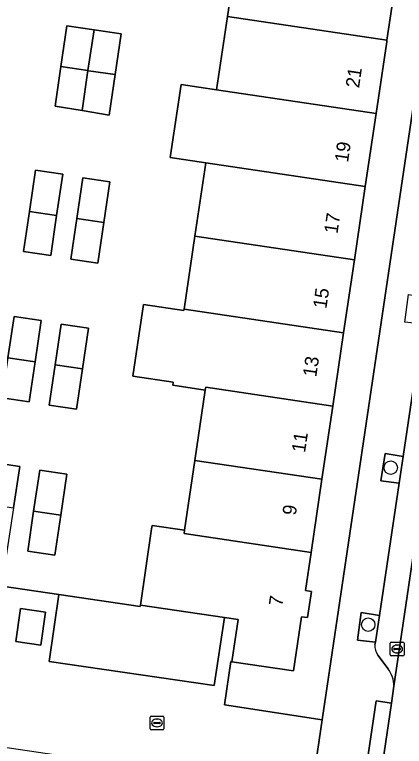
# Model space of a CAD drawing. Extents: x 164148 to 165261, y 382513 to 383432.
# Drawn here: x 164302.9 to 164331.4, y 382925.3 to 382978.7 of the extents above; entities that cross this region are included whole.
import ezdxf

# ---------------------------------------------------------------- set-up
doc = ezdxf.new("R2010")
doc.units = 0
for name, color, linetype in [('IMGEO_Boom', 7, 'Continuous'), ('IMGEO_Erf', 7, 'Continuous'), ('IMGEO_Groenvoorziening', 7, 'Continuous'), ('IMGEO_Kolk', 7, 'Continuous'), ('IMGEO_Lage_trafo', 7, 'Continuous'), ('IMGEO_Pand', 7, 'Continuous'), ('IMGEO_Pand_nummerreeks', 7, 'Continuous'), ('IMGEO_Parkeervlak_open', 7, 'Continuous'), ('IMGEO_Rijbaan_lokaal_open', 7, 'Continuous'), ('IMGEO_Voetpad_open', 7, 'Continuous')]:
    doc.layers.add(name, color=color, linetype=linetype)

msp = doc.modelspace()

# ---------------------------------------------------------------- linework, layer by layer
at = {"layer": 'IMGEO_Boom'}
for centre in [(164330.362, 382945.609), (164328.715, 382934.147)]:
    msp.add_circle(centre, 0.489, dxfattribs=at)
at = {"layer": 'IMGEO_Erf'}
for points in [[(164330.877, 382982.159), (164330.086, 382976.818), (164330.067, 382976.687), (164329.295, 382971.476), (164328.504, 382966.134), (164327.713, 382960.793), (164326.921, 382955.451), (164326.13, 382950.109), (164325.339, 382944.768), (164324.547, 382939.426), (164324.133, 382936.628), (164324.572, 382936.56), (164324.293, 382934.661), (164323.844, 382934.724), (164323.258, 382930.771), (164318.755, 382931.441), (164318.672, 382931.453), (164318.229, 382928.302), (164325.346, 382927.185), (164331.117, 382966.047), (164338.115, 383013.045)], [(164301.982, 382936.949), (164306.127, 382936.338), (164312.06, 382935.462), (164312.077, 382935.58), (164312.899, 382941.152), (164312.934, 382941.392), (164315.309, 382941.042), (164316.061, 382946.143), (164316.818, 382951.278), (164314.443, 382951.628), (164314.474, 382951.837), (164314.477, 382951.858), (164311.521, 382952.297), (164312.296, 382957.516), (164315.252, 382957.076), (164315.267, 382957.178), (164316.061, 382962.52), (164316.854, 382967.861), (164314.262, 382968.245), (164315.055, 382973.587), (164317.647, 382973.203), (164318.44, 382978.544), (164319.233, 382983.885)]]:
    msp.add_lwpolyline(points, dxfattribs=at)
for points in [[(164308.693, 382977.568), (164310.672, 382977.272), (164310.231, 382974.302), (164309.793, 382971.351), (164307.812, 382971.681), (164305.849, 382972.009), (164306.274, 382974.888), (164306.713, 382977.864)], [(164306.4, 382967.032), (164305.956, 382964.018), (164305.526, 382961.101), (164303.547, 382961.402), (164303.976, 382964.311), (164304.421, 382967.329)], [(164307.43, 382963.799), (164307.866, 382966.77), (164309.847, 382966.479), (164309.411, 382963.506), (164308.977, 382960.548), (164306.996, 382960.838)], [(164302.401, 382953.626), (164302.846, 382956.647), (164304.825, 382956.347), (164304.381, 382953.333), (164303.951, 382950.417), (164301.972, 382950.716)], [(164308.279, 382955.802), (164307.839, 382952.82), (164307.403, 382949.87), (164305.422, 382950.163), (164305.858, 382953.114), (164306.299, 382956.092)], [(164300.83, 382942.968), (164301.287, 382945.988), (164303.266, 382945.688), (164302.809, 382942.668), (164301.965, 382937.092), (164298.804, 382937.554), (164299.65, 382943.146)], [(164304.279, 382942.43), (164304.723, 382945.431), (164306.704, 382945.138), (164306.26, 382942.136), (164305.829, 382939.217), (164303.847, 382939.507)]]:
    msp.add_lwpolyline(points, close=True, dxfattribs=at)
at = {"layer": 'IMGEO_Groenvoorziening'}
for points in [[(164331.264, 382946.433), (164329.946, 382946.65), (164329.638, 382944.637), (164330.972, 382944.473)], [(164329.534, 382934.825), (164328.204, 382935.035), (164327.93, 382933.022), (164329.242, 382932.867)]]:
    msp.add_lwpolyline(points, close=True, dxfattribs=at)
at = {"layer": 'IMGEO_Kolk'}
for p, q in [((164330.332, 382931.941), (164330.332, 382932.793)), ((164330.407, 382932.867), (164331.259, 382932.867)), ((164330.591, 382932.361), (164330.591, 382932.373)), ((164330.634, 382932.41), (164331.032, 382932.41)), ((164330.82, 382932.647), (164330.845, 382932.647)), ((164331.075, 382932.373), (164331.075, 382932.361)), ((164331.333, 382932.793), (164331.333, 382931.941)), ((164331.259, 382931.867), (164330.407, 382931.867)), ((164331.029, 382932.324), (164330.631, 382932.324)), ((164330.843, 382932.087), (164330.818, 382932.087)), ((164312.788, 382926.544), (164312.788, 382927.396)), ((164312.863, 382927.47), (164313.715, 382927.47)), ((164313.276, 382927.25), (164313.301, 382927.25)), ((164313.789, 382927.396), (164313.789, 382926.544)), ((164313.047, 382926.964), (164313.047, 382926.976)), ((164313.485, 382926.927), (164313.087, 382926.927)), ((164313.09, 382927.013), (164313.488, 382927.013)), ((164313.299, 382926.69), (164313.274, 382926.69)), ((164313.531, 382926.976), (164313.531, 382926.964)), ((164313.715, 382926.47), (164312.863, 382926.47))]:
    msp.add_line(p, q, dxfattribs=at)
for points in [[(164330.332, 382931.941), (164330.332, 382932.793)], [(164330.407, 382932.867), (164331.259, 382932.867)], [(164331.333, 382932.793), (164331.333, 382931.941)], [(164331.259, 382931.867), (164330.407, 382931.867)], [(164312.788, 382926.544), (164312.788, 382927.396)], [(164312.863, 382927.47), (164313.715, 382927.47)], [(164313.789, 382927.396), (164313.789, 382926.544)], [(164313.715, 382926.47), (164312.863, 382926.47)]]:
    msp.add_lwpolyline(points, dxfattribs=at)
for centre, radius, start, end in [((164330.409, 382932.791), 0.0765, 91.552, 178.448), ((164330.409, 382932.791), 0.0765, 91.552, 178.448), ((164330.631, 382932.37), 0.0403, 85.8775, 175.7526), ((164331.036, 382932.372), 0.0386, 1.7309, 96.639), ((164331.257, 382932.791), 0.0765, 1.552, 88.448), ((164331.257, 382932.791), 0.0765, 1.552, 88.448), ((164330.409, 382931.943), 0.0765, 181.552, 268.448), ((164330.409, 382931.943), 0.0765, 181.552, 268.448), ((164330.628, 382932.36), 0.0366, 178.938, 274.7102), ((164331.032, 382932.367), 0.043, 264.8664, 352.4533), ((164331.257, 382931.943), 0.0765, 271.552, 358.448), ((164331.257, 382931.943), 0.0765, 271.552, 358.448), ((164312.865, 382927.394), 0.0765, 91.552, 178.448), ((164312.865, 382927.394), 0.0765, 91.552, 178.448), ((164313.713, 382927.394), 0.0765, 1.552, 88.448), ((164313.713, 382927.394), 0.0765, 1.552, 88.448), ((164312.865, 382926.546), 0.0765, 181.552, 268.448), ((164312.865, 382926.546), 0.0765, 181.552, 268.448), ((164313.087, 382926.973), 0.0403, 85.8775, 175.7526), ((164313.084, 382926.963), 0.0366, 178.938, 274.7102), ((164313.488, 382926.97), 0.043, 264.8664, 352.4533), ((164313.492, 382926.975), 0.0386, 1.7309, 96.639), ((164313.713, 382926.546), 0.0765, 271.552, 358.448), ((164313.713, 382926.546), 0.0765, 271.552, 358.448)]:
    msp.add_arc(centre, radius, start, end, dxfattribs=at)
for centre, major_axis, ratio, start_param, end_param in [((164330.819, 382932.367), (-0.387, 0.002), 0.722429, 4.712389, 7.853982), ((164330.844, 382932.367), (-0.39, 0.002), 0.717154, 1.570796, 4.712389), ((164313.275, 382926.97), (-0.387, 0.002), 0.722429, 4.712389, 7.853982), ((164313.3, 382926.97), (-0.39, 0.002), 0.717154, 1.570796, 4.712389)]:
    msp.add_ellipse(centre, major_axis=major_axis, ratio=ratio, start_param=start_param, end_param=end_param, dxfattribs=at)
at = {"layer": 'IMGEO_Lage_trafo'}
msp.add_lwpolyline([(164305.146, 382935.064), (164303.322, 382935.333), (164302.968, 382932.922), (164304.801, 382932.657)], close=True, dxfattribs=at)
at = {"layer": 'IMGEO_Pand'}
for points in [[(164330.877, 382982.159), (164319.233, 382983.885), (164318.44, 382978.544), (164330.086, 382976.818)], [(164330.067, 382976.687), (164330.086, 382976.818), (164318.44, 382978.544), (164317.647, 382973.203), (164329.295, 382971.476)], [(164308.693, 382977.568), (164306.713, 382977.864), (164306.274, 382974.888), (164308.248, 382974.596)], [(164310.672, 382977.272), (164308.693, 382977.568), (164308.248, 382974.596), (164308.287, 382974.59), (164310.231, 382974.302)], [(164308.248, 382974.596), (164306.274, 382974.888), (164305.849, 382972.009), (164307.812, 382971.681)], [(164310.231, 382974.302), (164308.287, 382974.59), (164308.248, 382974.596), (164307.812, 382971.681), (164309.793, 382971.351)], [(164329.295, 382971.476), (164317.647, 382973.203), (164315.055, 382973.587), (164314.262, 382968.245), (164316.854, 382967.861), (164328.504, 382966.134)], [(164328.504, 382966.134), (164316.854, 382967.861), (164316.061, 382962.52), (164327.713, 382960.793)], [(164306.4, 382967.032), (164304.421, 382967.329), (164303.976, 382964.311), (164305.956, 382964.018)], [(164307.43, 382963.799), (164309.411, 382963.506), (164309.847, 382966.479), (164307.866, 382966.77)], [(164305.956, 382964.018), (164303.976, 382964.311), (164303.547, 382961.402), (164305.526, 382961.101)], [(164309.411, 382963.506), (164307.43, 382963.799), (164306.996, 382960.838), (164308.977, 382960.548)], [(164327.713, 382960.793), (164316.061, 382962.52), (164315.267, 382957.178), (164326.921, 382955.451)], [(164326.921, 382955.451), (164315.267, 382957.178), (164315.252, 382957.076), (164312.296, 382957.516), (164311.521, 382952.297), (164314.477, 382951.858), (164314.474, 382951.837), (164314.443, 382951.628), (164316.818, 382951.278), (164316.849, 382951.485), (164326.13, 382950.109)], [(164304.825, 382956.347), (164302.846, 382956.647), (164302.401, 382953.626), (164304.381, 382953.333)], [(164305.858, 382953.114), (164307.839, 382952.82), (164308.279, 382955.802), (164306.299, 382956.092)], [(164304.381, 382953.333), (164302.401, 382953.626), (164301.972, 382950.716), (164303.951, 382950.417)], [(164307.839, 382952.82), (164305.858, 382953.114), (164305.422, 382950.163), (164307.403, 382949.87)], [(164326.13, 382950.109), (164316.849, 382951.485), (164316.818, 382951.278), (164316.061, 382946.143), (164325.339, 382944.768)], [(164301.287, 382945.988), (164300.83, 382942.968), (164302.809, 382942.668), (164303.266, 382945.688)], [(164325.339, 382944.768), (164316.061, 382946.143), (164315.309, 382941.042), (164315.273, 382940.8), (164324.547, 382939.426)], [(164306.704, 382945.138), (164304.723, 382945.431), (164304.279, 382942.43), (164306.26, 382942.136)], [(164306.26, 382942.136), (164304.279, 382942.43), (164303.847, 382939.507), (164305.829, 382939.217)], [(164324.547, 382939.426), (164315.273, 382940.8), (164315.309, 382941.042), (164312.934, 382941.392), (164312.899, 382941.152), (164312.077, 382935.58), (164318.21, 382934.662), (164319.207, 382934.513), (164318.755, 382931.441), (164323.258, 382930.771), (164323.844, 382934.724), (164324.293, 382934.661), (164324.572, 382936.56), (164324.133, 382936.628)]]:
    msp.add_lwpolyline(points, close=True, dxfattribs=at)
at = {"layer": 'IMGEO_Parkeervlak_open'}
for points in [[(164340.526, 383008.798), (164339.705, 383003.262), (164339.408, 383001.26), (164338.026, 382991.946), (164337.732, 382989.961), (164336.401, 382980.987), (164336.099, 382978.955), (164335.527, 382975.099), (164334.674, 382969.349), (164334.382, 382967.382), (164333.34, 382960.358), (164332.994, 382958.039), (164332.703, 382956.085), (164331.264, 382946.433), (164330.972, 382944.473), (164329.534, 382934.825), (164329.242, 382932.867), (164329.213, 382932.674)], [(164330.581, 382929.652), (164337.289, 382974.851)], [(164329.414, 382931.92), (164330.167, 382930.911)]]:
    msp.add_lwpolyline(points, dxfattribs=at)
msp.add_lwpolyline([(164318.21, 382934.662), (164312.077, 382935.58), (164312.06, 382935.462), (164306.127, 382936.338), (164305.414, 382931.455), (164317.472, 382929.7)], close=True, dxfattribs=at)
for centre, radius, start, end in [((164330.357, 382932.575), 1.148, 175.0603, 214.7931), ((164328.641, 382929.712), 1.941, 358.2377, 38.1674)]:
    msp.add_arc(centre, radius, start, end, dxfattribs=at)
at = {"layer": 'IMGEO_Rijbaan_lokaal_open'}
for points in [[(164342.663, 383011.12), (164337.289, 382974.851), (164330.581, 382929.652), (164330.414, 382928.426), (164329.243, 382920.501), (164328.937, 382918.431), (164328.901, 382918.214)], [(164301.836, 382925.251), (164316.467, 382923.089), (164315.762, 382918.213), (164316.783, 382918.063), (164317.243, 382921.176), (164317.135, 382921.192), (164317.624, 382924.319), (164324.759, 382923.231), (164325.346, 382927.185), (164318.229, 382928.302), (164318.672, 382931.453), (164318.755, 382931.441), (164319.207, 382934.513), (164318.21, 382934.662), (164317.472, 382929.7), (164305.414, 382931.455), (164306.127, 382936.338), (164301.982, 382936.949)]]:
    msp.add_lwpolyline(points, dxfattribs=at)
msp.add_lwpolyline([(164302.968, 382932.922), (164303.322, 382935.333), (164305.146, 382935.064), (164304.801, 382932.657)], close=True, dxfattribs=at)
at = {"layer": 'IMGEO_Voetpad_open'}
for points in [[(164338.115, 383013.045), (164331.117, 382966.047), (164325.346, 382927.185), (164324.759, 382923.231), (164321.32, 382900.074), (164321.295, 382899.905), (164321.25, 382899.601), (164323.248, 382899.3), (164323.02, 382897.674), (164322.093, 382891.527), (164321.073, 382884.763)], [(164329.213, 382932.674), (164329.242, 382932.867), (164327.93, 382933.022), (164328.204, 382935.035), (164329.534, 382934.825), (164330.972, 382944.473), (164329.638, 382944.637), (164329.946, 382946.65), (164331.264, 382946.433), (164332.703, 382956.085), (164331.386, 382956.233), (164331.67, 382958.244), (164332.994, 382958.039), (164333.34, 382960.358), (164334.382, 382967.382), (164333.044, 382967.547), (164333.352, 382969.557), (164334.674, 382969.349), (164335.527, 382975.099), (164336.099, 382978.955)], [(164330.167, 382930.911), (164329.414, 382931.92)], [(164328.901, 382918.214), (164328.937, 382918.431), (164329.243, 382920.501), (164328.139, 382920.691), (164329.307, 382928.575), (164330.414, 382928.426), (164330.581, 382929.652)]]:
    msp.add_lwpolyline(points, dxfattribs=at)
msp.add_lwpolyline([(164330.414, 382928.426), (164329.307, 382928.575), (164328.139, 382920.691), (164329.243, 382920.501)], close=True, dxfattribs=at)
for centre, radius, start, end in [((164330.357, 382932.575), 1.148, 175.0603, 214.7931), ((164328.641, 382929.712), 1.941, 358.2377, 38.1674)]:
    msp.add_arc(centre, radius, start, end, dxfattribs=at)

# ---------------------------------------------------------------- texts
at = {"layer": 'IMGEO_Pand_nummerreeks'}
for s, rotation, p in [('21', 81.572, (164328.047, 382973.29)), ('19', 81.572, (164327.242, 382967.857)), ('17', 81.572, (164326.47, 382962.647)), ('15', 81.572, (164325.66, 382957.178)), ('13', 81.572, (164324.921, 382952.187)), ('11', 81.572, (164324.103, 382946.667)), ('9', 81.572, (164323.425, 382942.084)), ('7', 81.5663, (164322.435, 382935.448))]:
    msp.add_text(s, height=1, rotation=rotation, dxfattribs=at).set_placement(p)

doc.saveas('drawing.dxf')
